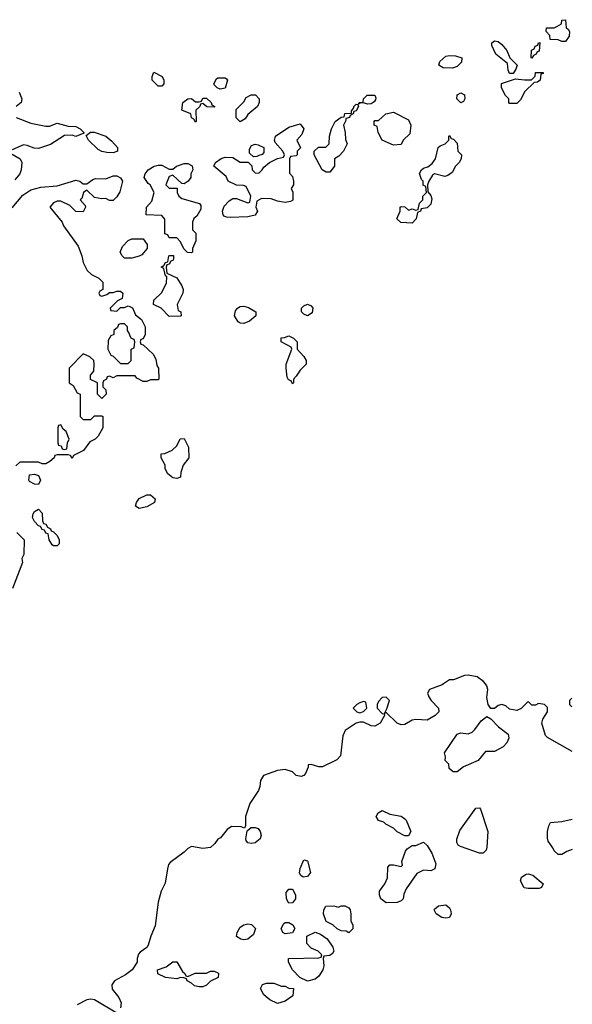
# Model space of a CAD drawing. Header units: inches. Extents: x 2380053 to 2584298, y 380219 to 546618.
# Tile 734 of 788: x 2564930 to 2567886, y 458285 to 463554. Entities that reach past the tile are written whole.
import ezdxf

# ---------------------------------------------------------------- set-up
doc = ezdxf.new("R2010")
doc.units = ezdxf.units.IN
doc.header["$MEASUREMENT"] = 0
doc.layers.add('C5465', color=7, linetype='Continuous')
doc.layers.add('C5466', color=7, linetype='Continuous')

msp = doc.modelspace()

# ---------------------------------------------------------------- linework, layer by layer
at = {"layer": 'C5465', "color": 2, "elevation": 38}
for points in [[(2567197, 460000), (2567190, 459995.3), (2567122, 459970), (2567111, 459950), (2567118.8, 459930), (2567130.8, 459910), (2567171.3, 459870), (2567172, 459850), (2567152, 459830), (2567110, 459806), (2567050, 459809.2), (2567030, 459805.2), (2566990, 459782.7), (2566970, 459781.2), (2566950, 459789.2), (2566890, 459846), (2566882, 459842), (2566894.6, 459865.4), (2566908, 459910), (2566890, 459928), (2566870, 459926), (2566850, 459906), (2566842, 459890), (2566842, 459870), (2566870, 459842), (2566879.6, 459839.6), (2566882, 459830), (2566858.8, 459790), (2566830, 459772.7), (2566810, 459776), (2566770, 459794), (2566750, 459795.3), (2566730, 459788.7), (2566672, 459750), (2566658, 459722), (2566646, 459614), (2566627.1, 459592.9), (2566550, 459555.3), (2566530, 459555.3), (2566490, 459568), (2566474, 459566), (2566474, 459554), (2566459.8, 459520.2), (2566450.9, 459509.1), (2566435.3, 459504.7), (2566410, 459509), (2566389, 459529), (2566350, 459542), (2566310, 459535.3), (2566234, 459510), (2566218, 459482), (2566214.8, 459450), (2566207.3, 459430), (2566160.5, 459359.5), (2566137.3, 459290), (2566138, 459242), (2566132.7, 459227.3), (2566114.6, 459234.6), (2566063.5, 459236.5), (2566039.8, 459220.2), (2566003.6, 459176.4), (2565990, 459168), (2565974.4, 459145.6), (2565950, 459124), (2565910, 459118), (2565850, 459129), (2565830, 459119), (2565810, 459099), (2565735.3, 459044.7), (2565726.8, 459033.2), (2565721, 459010), (2565707.5, 458932.5), (2565686.8, 458890), (2565671.6, 458831.6), (2565655.3, 458704.7), (2565631, 458650), (2565618, 458602), (2565610.8, 458589.2), (2565575.3, 458564.7), (2565566.4, 458553.6), (2565558, 458530), (2565558, 458510), (2565532, 458470), (2565496.8, 458443.2), (2565438, 458410), (2565422.8, 458390), (2565425.2, 458365.2), (2565460.7, 458320.7), (2565473.4, 458293.4), (2565470, 458266)], [(2567885.3, 459638.6), (2567752.9, 459712.9), (2567742.7, 459722.7), (2567724, 459790), (2567728, 459810), (2567754, 459850), (2567753.2, 459873.2), (2567738, 459890), (2567706, 459894), (2567690, 459886), (2567670, 459886), (2567650, 459906), (2567612.7, 459867.3), (2567590, 459858), (2567550, 459864), (2567530, 459882), (2567510, 459888.7), (2567490, 459884), (2567470, 459868.7), (2567450, 459868), (2567437.2, 459890), (2567430, 459926), (2567435.3, 459970), (2567429, 459990), (2567421.4, 460000)], [(2567884.7, 459922.7), (2567872, 459910), (2567872, 459890), (2567884.8, 459877.2)], [(2567886.4, 459113.6), (2567856.9, 459103.1), (2567830, 459086), (2567810, 459086), (2567790, 459106), (2567783.1, 459123.1), (2567758, 459158), (2567753.6, 459173.6), (2567753.2, 459210), (2567760.2, 459239.8), (2567770, 459258), (2567830, 459264), (2567886.2, 459275.7)], [(2565450, 458238), (2565330, 458309.3), (2565310, 458313.2), (2565290, 458309), (2565238, 458282)]]:
    msp.add_lwpolyline(points, dxfattribs=at)
for points in [[(2566770, 459906), (2566750, 459898), (2566734, 459890), (2566714, 459870), (2566734, 459850), (2566750, 459844.7), (2566770, 459852), (2566788, 459870), (2566782, 459902)], [(2567248.4, 459528.4), (2567227.3, 459547.3), (2567226, 459570), (2567206, 459590), (2567208, 459610), (2567202, 459630), (2567270, 459731.3), (2567290, 459738), (2567330, 459732), (2567350, 459742), (2567364.7, 459755.3), (2567398, 459802), (2567430, 459824.7), (2567450, 459812), (2567490.8, 459770), (2567542.8, 459730), (2567546.8, 459710), (2567536.3, 459683.7), (2567517.3, 459662.7), (2567470, 459638), (2567422, 459638), (2567382, 459590), (2567304, 459556), (2567270, 459528.7)], [(2566990, 459186), (2566950, 459208), (2566930, 459228), (2566889.1, 459249.1), (2566879, 459259), (2566850, 459268.7), (2566838, 459290), (2566848, 459310), (2566870, 459322), (2566910, 459302), (2566970, 459291), (2566990, 459278), (2566998, 459270), (2567022, 459210), (2567010, 459186)], [(2567390, 459093.2), (2567288.8, 459128.9), (2567276.4, 459136.4), (2567268, 459150), (2567268.7, 459168.7), (2567284.1, 459215.9), (2567370, 459334.8), (2567390, 459336), (2567396, 459330), (2567434, 459210), (2567430, 459126), (2567426, 459110), (2567410, 459094)], [(2566170, 459145.2), (2566150, 459148.7), (2566141.2, 459161.2), (2566139, 459170), (2566147.3, 459212.7), (2566168.7, 459231.3), (2566190, 459231.3), (2566205.4, 459225.4), (2566216, 459210), (2566221, 459190), (2566216, 459170), (2566190, 459149)], [(2567130, 458999), (2567090, 459002), (2567055.3, 458984.7), (2566996.9, 458903.1), (2566985.4, 458874.6), (2566982, 458850), (2566970, 458838), (2566950, 458829), (2566890, 458828.7), (2566862, 458850), (2566855.3, 458870), (2566855.3, 458890), (2566884, 458930), (2566898.6, 458961.4), (2566900.4, 459019.6), (2566910, 459031.3), (2566930, 459031.3), (2566970, 459022), (2566978, 459030), (2566975.3, 459050), (2566994.6, 459105.4), (2567003.1, 459116.9), (2567030, 459134), (2567050, 459134), (2567090, 459152), (2567110, 459134), (2567134.4, 459094.4), (2567156.9, 459036.9), (2567151, 459010)], [(2566446, 458966), (2566433.6, 458973.6), (2566426.6, 458986.6), (2566430, 459012), (2566450, 459058), (2566470, 459052), (2566486, 458990), (2566470, 458969.2)], [(2567650, 458904), (2567629.1, 458909.1), (2567610, 458946), (2567614.6, 458965.4), (2567639, 458981), (2567650, 458982.8), (2567675.9, 458975.9), (2567731, 458930), (2567722, 458910), (2567710, 458904)], [(2566370, 458826), (2566358, 458850), (2566356.4, 458883.6), (2566370, 458902), (2566390, 458902), (2566404.7, 458870), (2566404.7, 458850), (2566390, 458828)], [(2566690, 458668), (2566676.4, 458676.4), (2566650, 458678), (2566628.4, 458688.4), (2566606, 458710), (2566569, 458729), (2566555.3, 458770), (2566558, 458790), (2566568, 458810), (2566610, 458811.3), (2566635.3, 458804.7), (2566650, 458812), (2566670, 458812), (2566690, 458802), (2566698, 458790), (2566702, 458770), (2566702, 458730), (2566712, 458710), (2566711.6, 458688.4)], [(2567210, 458745.2), (2567189.3, 458749.3), (2567158, 458770), (2567148, 458790), (2567150, 458794), (2567170, 458812), (2567210, 458818), (2567230, 458802), (2567234.8, 458790), (2567238.8, 458770), (2567230, 458749)], [(2566350, 458662), (2566338, 458670), (2566328.7, 458690), (2566343.1, 458716.9), (2566350, 458722), (2566370, 458722), (2566392, 458710), (2566402, 458690), (2566390, 458668)], [(2566130, 458629.2), (2566113.6, 458633.6), (2566090, 458648), (2566094, 458670), (2566110, 458698), (2566129.3, 458710.7), (2566150, 458716), (2566170, 458711.3), (2566191.3, 458690), (2566181, 458659), (2566150, 458634)], [(2566470, 458408), (2566428.7, 458428.7), (2566388.8, 458468.9), (2566368, 458510), (2566368, 458530), (2566530, 458534), (2566542, 458538), (2566546, 458550), (2566526, 458570), (2566490, 458586), (2566466, 458610), (2566466, 458650), (2566510, 458671.3), (2566539.8, 458659.8), (2566574.8, 458634.8), (2566604.7, 458590), (2566611.3, 458570), (2566603.6, 458556.4), (2566590, 458546), (2566558, 458542), (2566554, 458530), (2566558, 458490), (2566551.3, 458470), (2566530, 458435.3), (2566510, 458419)], [(2565830, 458434), (2565868.8, 458451.1), (2565930, 458452), (2565950, 458462), (2565970, 458462), (2565990, 458454), (2565994, 458450), (2565991.2, 458428.9), (2565951.6, 458408.4), (2565930, 458388), (2565910, 458378), (2565890, 458378), (2565864.7, 458384.7), (2565850, 458398), (2565826, 458410), (2565822, 458422), (2565807.3, 458427.3), (2565790, 458428), (2565770, 458422), (2565710, 458428.7), (2565668.8, 458448.9), (2565668, 458470), (2565713.6, 458486.4), (2565750, 458512), (2565770, 458512), (2565801, 458461), (2565814, 458450), (2565818, 458438)], [(2566330, 458382), (2566350, 458382), (2566370, 458372), (2566394, 458370), (2566392, 458330), (2566350, 458302), (2566310, 458289), (2566269.1, 458309.1), (2566236.4, 458336.4), (2566218, 458370), (2566228.8, 458391.1), (2566250, 458398), (2566290, 458398)]]:
    msp.add_lwpolyline(points, close=True, dxfattribs=at)
at = {"layer": 'C5466', "color": 2, "elevation": 34}
for points in [[(2567830, 463438), (2567810, 463446), (2567767.3, 463447.3), (2567766, 463470), (2567746, 463490), (2567748, 463510), (2567790, 463511.3), (2567803.1, 463516.9), (2567828, 463532), (2567830, 463552), (2567850, 463554), (2567854, 463510), (2567863.6, 463503.6), (2567871.3, 463490), (2567870, 463466), (2567850, 463438)], [(2567550, 463266), (2567543.1, 463283.1), (2567539, 463319), (2567478, 463370), (2567456.4, 463416.4), (2567455.3, 463430), (2567470, 463441), (2567490, 463438), (2567510, 463422), (2567536, 463390), (2567552, 463350), (2567591, 463311), (2567584.7, 463290), (2567570, 463266)], [(2567670, 463348), (2567666, 463350), (2567668.4, 463391.6), (2567682, 463398), (2567687.3, 463412.7), (2567702, 463418), (2567706, 463430), (2567712, 463432), (2567710, 463386), (2567698, 463382), (2567694, 463370), (2567678, 463362)], [(2567244.9, 463295.1), (2567196.2, 463296.2), (2567172.7, 463310), (2567177.6, 463330), (2567210, 463358.7), (2567230, 463363.1), (2567261.4, 463361.4), (2567296, 463350), (2567294, 463326), (2567270, 463304)], [(2565670, 463198), (2565638, 463230), (2565638, 463250), (2565647.3, 463272.7), (2565692, 463250), (2565702, 463230), (2565702, 463210), (2565690, 463198)], [(2567550, 463106), (2567546, 463110), (2567546, 463130), (2567528.4, 463148.4), (2567508, 463190), (2567507.3, 463212.7), (2567582, 463238), (2567630, 463231.3), (2567668, 463232), (2567688, 463252), (2567690, 463272), (2567731.2, 463271.1), (2567730, 463266), (2567718, 463262), (2567714, 463230), (2567699.6, 463220.4), (2567682, 463218), (2567632, 463170), (2567610, 463126), (2567590, 463106)], [(2566003.1, 463183.1), (2565986, 463190), (2565970, 463206), (2565968.4, 463211.6), (2565983.1, 463236.9), (2565990, 463242), (2566030, 463242), (2566036.9, 463236.9), (2566042, 463230), (2566030, 463188)], [(2566110, 463008), (2566088.4, 463028.4), (2566087.3, 463072.7), (2566130, 463114), (2566142, 463138), (2566168.4, 463151.6), (2566191.3, 463151.3), (2566211.3, 463130), (2566212, 463110), (2566202, 463090), (2566150, 463046), (2566136.9, 463023.1)], [(2566790, 463101.2), (2566770, 463108.7), (2566752, 463108), (2566742, 463102), (2566746, 463110), (2566768, 463112), (2566769, 463130), (2566789.6, 463150.4), (2566830.7, 463150.7), (2566836, 463136), (2566834.4, 463125.6), (2566826.4, 463113.6), (2566810, 463104)], [(2567290, 463108.7), (2567269, 463130), (2567270, 463152), (2567290, 463162), (2567310, 463152), (2567312, 463130), (2567303.6, 463116.4)], [(2565970, 463086), (2565931.6, 463088.4), (2565910, 463106), (2565898, 463102), (2565894, 463090), (2565872, 463070), (2565874, 463010), (2565870, 463006), (2565862, 463022), (2565848.4, 463028.4), (2565846, 463050), (2565798, 463070), (2565802, 463110), (2565830, 463131.3), (2565850, 463132), (2565870, 463114), (2565890, 463114), (2565902, 463118), (2565910, 463134), (2565930, 463134), (2565954, 463110), (2565958, 463098), (2565974, 463090)], [(2566570, 462738), (2566548.7, 462750), (2566506, 462830), (2566506, 462850), (2566528.4, 462871.6), (2566567.3, 462872.7), (2566586, 462890), (2566588, 462930), (2566598, 462970), (2566618, 463010), (2566650, 463032), (2566666, 463034), (2566670, 463051.3), (2566706, 463054), (2566706, 463066), (2566718, 463082), (2566718, 463090), (2566730, 463102), (2566739.6, 463099.6), (2566742, 463090), (2566730, 463066), (2566718, 463062), (2566714, 463050), (2566698, 463042), (2566694, 463030), (2566674, 463026), (2566674, 463014), (2566662, 462990), (2566672, 462950), (2566672.7, 462912.7), (2566682, 462890), (2566662, 462850), (2566636.9, 462823.1), (2566614, 462810), (2566614, 462770), (2566590, 462738)], [(2566930, 462882), (2566868.8, 462908.9), (2566848, 462950), (2566842, 462982), (2566826, 462990), (2566826, 463010), (2566830, 463014), (2566850, 463014), (2566889.5, 463050.5), (2566930, 463058.8), (2567010, 463018), (2567022.8, 462990), (2567016.8, 462943.2), (2566982, 462910), (2566970, 462886)], [(2566350, 462575.3), (2566310, 462582), (2566274.6, 462594.6), (2566223.6, 462596.4), (2566198, 462582), (2566194, 462550), (2566202, 462530), (2566190, 462508.7), (2566150, 462499), (2566055.3, 462495.3), (2566036.4, 462496.4), (2566023.1, 462503.1), (2566018, 462510), (2566015.3, 462530), (2566024.7, 462555.3), (2566050, 462584.7), (2566070, 462598), (2566090, 462598), (2566150, 462574), (2566162, 462578), (2566166, 462610), (2566142, 462662), (2566127.3, 462667.3), (2566090, 462668), (2566046, 462690), (2566034.6, 462714.6), (2565968.7, 462770), (2565977.2, 462790), (2566008.1, 462811.9), (2566030, 462817.6), (2566070, 462816.3), (2566110, 462791), (2566152, 462792), (2566171.6, 462771.6), (2566174, 462750), (2566190, 462734), (2566210, 462732), (2566228, 462750), (2566235.3, 462764.7), (2566266, 462790), (2566308.4, 462811.6), (2566342, 462818), (2566346, 462830), (2566338, 462850), (2566296.5, 462896.5), (2566292.7, 462910), (2566299, 462930), (2566370, 462979.3), (2566430, 462997.3), (2566450.7, 462970), (2566439.9, 462940.1), (2566412, 462910), (2566431.6, 462868.4), (2566414, 462850), (2566414, 462830), (2566410, 462826), (2566378, 462822), (2566374, 462810), (2566372.7, 462732.7), (2566390, 462714), (2566394, 462690), (2566394, 462670), (2566382, 462650), (2566391.3, 462631.3), (2566390.9, 462589.1), (2566378.8, 462581.2)], [(2565430, 462842), (2565396.9, 462843.1), (2565370, 462848.7), (2565350, 462859), (2565298, 462910), (2565286, 462934), (2565308.4, 462951.6), (2565328.4, 462951.6), (2565390.7, 462930.7), (2565423.6, 462903.6), (2565454, 462870), (2565454, 462850), (2565450, 462848)], [(2566180.2, 462820.2), (2566159, 462839), (2566158.6, 462861.4), (2566170, 462881), (2566190, 462887.7), (2566205.2, 462885.2), (2566236, 462870), (2566236, 462844), (2566226.8, 462833.2), (2566210, 462828), (2566198.8, 462821.2)], [(2567204.7, 462715.3), (2567150, 462728.7), (2567138, 462722), (2567118, 462690), (2567112, 462670), (2567112.7, 462632.7), (2567130, 462614), (2567135.3, 462595.3), (2567130, 462566), (2567110, 462548), (2567078, 462542), (2567074, 462530), (2567058, 462522), (2567051.6, 462488.4), (2567030, 462466), (2566968.7, 462468.7), (2566948, 462488), (2566966, 462530), (2566966, 462550), (2566970, 462554), (2566990, 462552), (2567010, 462534), (2567030, 462542), (2567050, 462534), (2567062, 462538), (2567068.4, 462571.6), (2567086, 462590), (2567086, 462610), (2567106, 462630), (2567102, 462662), (2567088, 462668), (2567088, 462690), (2567079, 462699), (2567069.4, 462730.6), (2567079, 462750), (2567090, 462758.8), (2567113.6, 462766.4), (2567136, 462784), (2567154, 462810), (2567168.7, 462870), (2567180.2, 462879.8), (2567206, 462890), (2567226, 462910), (2567226, 462930), (2567230, 462934), (2567238, 462918), (2567250, 462914), (2567270, 462894), (2567274, 462850), (2567294, 462830), (2567292, 462810), (2567282, 462790), (2567262, 462770), (2567243.6, 462736.4), (2567219.8, 462720.2)], [(2565810, 462675.3), (2565798, 462678), (2565750, 462722), (2565730, 462715.3), (2565712, 462670), (2565730, 462652), (2565772.7, 462652.7), (2565772, 462630), (2565782, 462610), (2565796.9, 462596.9), (2565891.2, 462571.1), (2565899.6, 462559.6), (2565899.6, 462540.4), (2565878, 462502), (2565862, 462490), (2565854, 462470), (2565854, 462430), (2565871.6, 462411.6), (2565872, 462370), (2565854, 462330), (2565854, 462310), (2565850, 462306), (2565827.3, 462307.3), (2565807.3, 462327.3), (2565790, 462366), (2565770, 462386), (2565730, 462386), (2565722, 462402), (2565707.3, 462407.3), (2565707.3, 462487.3), (2565690, 462506), (2565606, 462510), (2565608, 462550), (2565636.4, 462583.6), (2565648.7, 462630), (2565628.7, 462670), (2565618, 462678), (2565595.3, 462710), (2565602, 462730), (2565617.2, 462750), (2565649.5, 462770.5), (2565670, 462776.3), (2565690, 462775.5), (2565730, 462754.8), (2565750, 462754.8), (2565769.6, 462770.4), (2565810, 462784.4), (2565830, 462784.9), (2565852.8, 462772.8), (2565856.3, 462750), (2565845.5, 462730), (2565846, 462710), (2565830.9, 462689.1)], [(2565490, 462278), (2565478, 462290), (2565468, 462310), (2565480.2, 462339.8), (2565510, 462372), (2565530, 462382), (2565590, 462382), (2565611.6, 462351.6), (2565612, 462330), (2565583.6, 462296.4), (2565570, 462288.7), (2565530, 462278)], [(2565730, 461966), (2565686, 462010), (2565646, 462030), (2565647.3, 462052.7), (2565690, 462094), (2565714.6, 462145.4), (2565718, 462178), (2565708.4, 462188.4), (2565702, 462222), (2565686, 462230), (2565702, 462238), (2565710, 462254), (2565722, 462258), (2565728, 462290), (2565732.7, 462292.7), (2565752.7, 462292.7), (2565752.7, 462272.7), (2565750, 462266), (2565738, 462262), (2565730, 462246), (2565718, 462242), (2565714, 462230), (2565718, 462198), (2565770, 462172), (2565798, 462130), (2565804.7, 462110), (2565802, 462090), (2565772, 462030), (2565778, 461998), (2565792, 461990), (2565794, 461970), (2565790, 461968)], [(2566130, 461928.7), (2566109.2, 461929.2), (2566098, 461938), (2566079, 461970), (2566083.7, 461996.3), (2566095.3, 462010), (2566110, 462018.8), (2566130, 462021), (2566154.4, 462014.4), (2566194, 461990), (2566194, 461970), (2566159.8, 461940.2)], [(2566470, 461969), (2566450, 461978), (2566438, 461990), (2566438, 462010), (2566450, 462022), (2566470, 462031), (2566490, 462022), (2566498, 462010), (2566495.3, 461984.7)], [(2565490, 461926), (2565470, 461926), (2565458, 461922), (2565452.7, 461907.3), (2565434, 461890), (2565434, 461870), (2565418, 461862), (2565403.6, 461836.4), (2565402, 461790), (2565418, 461758), (2565430, 461754), (2565470, 461714), (2565510, 461714), (2565526, 461730), (2565526, 461790), (2565542, 461798), (2565546, 461830), (2565542, 461842), (2565527.3, 461847.3), (2565520.4, 461860.4), (2565516.4, 461876.4), (2565506, 461890), (2565506, 461910)], [(2566390, 461606), (2566382, 461622), (2566367.3, 461627.3), (2566360.4, 461640.4), (2566355.3, 461690), (2566355.3, 461710), (2566386, 461790), (2566382, 461802), (2566328, 461830), (2566328.8, 461851.1), (2566347.3, 461852.7), (2566370, 461862), (2566394, 461850), (2566414, 461830), (2566414, 461790), (2566451, 461751), (2566462, 461730), (2566462, 461710), (2566430, 461678), (2566410, 461646), (2566394, 461630), (2566394, 461610)], [(2565150, 461386), (2565138, 461382), (2565134, 461370), (2565134, 461290), (2565138, 461278), (2565152.7, 461272.7), (2565158, 461258), (2565170, 461254), (2565182, 461258), (2565186, 461290), (2565195.3, 461310), (2565178, 461350), (2565162, 461362)], [(2565770, 461098), (2565750, 461102), (2565723.1, 461123.1), (2565708, 461150), (2565708, 461170), (2565686, 461210), (2565686, 461230), (2565707.3, 461232.7), (2565746, 461250), (2565770, 461274), (2565788.8, 461311.1), (2565810, 461312), (2565832.7, 461267.3), (2565834, 461210), (2565804.7, 461170), (2565791.3, 461130), (2565790, 461106)], [(2565030, 461066), (2565010, 461068), (2564983.1, 461083.1), (2564978, 461090), (2564982, 461118), (2565010, 461122), (2565030, 461114), (2565042, 461090)], [(2565570, 460938), (2565548.7, 460950), (2565555.3, 460970), (2565570, 460991.3), (2565610, 461012), (2565630, 461012), (2565654, 460990), (2565652, 460970), (2565610, 460948)], [(2565110, 460738), (2565103.1, 460743.1), (2565088, 460770), (2565082, 460802), (2565070, 460806), (2565062, 460822), (2565050, 460826), (2565042, 460842), (2565030, 460846), (2565008.4, 460868.4), (2564998, 460890), (2565002, 460910), (2565010, 460922), (2565030, 460934), (2565050, 460914), (2565052.7, 460872.7), (2565058, 460858), (2565070, 460854), (2565078, 460838), (2565094, 460830), (2565098, 460818), (2565110, 460814), (2565130, 460794), (2565142, 460770), (2565142, 460750), (2565130, 460738)]]:
    msp.add_lwpolyline(points, close=True, dxfattribs=at)
at = {"layer": 'C5466', "color": 2}
for points, elevation in [([(2564926.4, 463166.4), (2564941, 463130), (2564938, 463110), (2564910.9, 463089.1)], 34), ([(2564911.2, 463031.1), (2564990, 463001), (2565070, 462984.7), (2565090, 462984.7), (2565130, 463001), (2565190, 462984.7), (2565230, 462982), (2565254, 462970), (2565274, 462950), (2565274, 462946), (2565230, 462928.7), (2565210, 462935.3), (2565170, 462934), (2565094.4, 462885.6), (2565030, 462865.2), (2565006.6, 462866.6), (2564970, 462881.2), (2564950, 462884), (2564890, 462858)], 34), ([(2564890, 462834), (2564932, 462810), (2564941, 462790), (2564937.3, 462750), (2564930, 462728.7), (2564903.5, 462696.5)], 34), ([(2564890, 462547.7), (2564945.9, 462614.1), (2564990, 462643.6), (2565042.2, 462657.8), (2565130, 462665.5), (2565230, 462694.4), (2565251.3, 462690), (2565270, 462676), (2565290, 462676), (2565321.4, 462698.6), (2565336.3, 462703.7), (2565390, 462702.4), (2565430, 462718.9), (2565450, 462717.6), (2565468.6, 462708.5), (2565480.5, 462690), (2565466.4, 462633.6), (2565450, 462606), (2565430, 462586), (2565410, 462586), (2565390, 462598), (2565370, 462595.3), (2565330, 462602), (2565290, 462642), (2565272, 462630), (2565262, 462598), (2565254, 462590), (2565279.6, 462559.6), (2565282, 462550), (2565270, 462526), (2565230, 462528), (2565199, 462559), (2565150, 462582), (2565130, 462582), (2565110, 462573.2), (2565091.3, 462550), (2565158, 462470), (2565164.7, 462450), (2565242, 462342), (2565262, 462290), (2565270, 462254), (2565291.6, 462211.6), (2565314, 462190), (2565354, 462170), (2565374, 462150), (2565374, 462110), (2565358, 462102), (2565354, 462090), (2565358, 462078), (2565370, 462074), (2565396.4, 462083.6), (2565410, 462094), (2565430, 462094), (2565450, 462102), (2565470, 462102), (2565482, 462090), (2565478, 462062), (2565454, 462050), (2565414, 462010), (2565418, 461998), (2565450, 461994), (2565470, 462014), (2565490, 462014), (2565510, 462022), (2565519.6, 462019.6), (2565532.7, 462012.7), (2565550, 461974), (2565582, 461950), (2565602, 461910), (2565602, 461870), (2565590, 461846), (2565578, 461842), (2565574, 461830), (2565578, 461818), (2565590, 461814), (2565643.6, 461763.6), (2565658, 461738), (2565663.6, 461703.6), (2565672, 461690), (2565674, 461630), (2565670, 461626), (2565630, 461626), (2565610, 461618), (2565590, 461618), (2565556.4, 461636.4), (2565547.3, 461647.3), (2565450, 461648), (2565430, 461638), (2565410, 461646), (2565398, 461642), (2565394, 461630), (2565378, 461622), (2565374, 461610), (2565374, 461590), (2565390, 461574), (2565392, 461550), (2565370, 461526), (2565346, 461550), (2565346, 461610), (2565308.4, 461628.4), (2565308.4, 461651.6), (2565327.3, 461672.7), (2565328, 461710), (2565326, 461730), (2565306, 461750), (2565270, 461766), (2565194, 461690), (2565194, 461610), (2565216.9, 461596.9), (2565238, 461558), (2565254, 461550), (2565254, 461430), (2565270, 461414), (2565310, 461414), (2565330, 461434), (2565370, 461434), (2565374, 461430), (2565374, 461370), (2565350, 461326), (2565334, 461310), (2565305.4, 461294.6), (2565271.2, 461248.9), (2565218, 461222), (2565210, 461206), (2565202, 461222), (2565190, 461226), (2565130, 461226), (2565118, 461222), (2565114, 461210), (2565091.2, 461188.9), (2565070, 461178), (2565050, 461178), (2565030, 461186), (2564930, 461186), (2564910, 461166)], 34), ([(2564914, 460810), (2564954, 460770), (2564952.7, 460692.7), (2564942, 460670), (2564944.7, 460650), (2564891.3, 460510)], 34), ([(2567421.4, 460000), (2567412.1, 460012.1), (2567377, 460037), (2567330, 460046), (2567310, 460045.2), (2567250, 460022), (2567230, 460022), (2567197, 460000)], 38)]:
    msp.add_lwpolyline(points, dxfattribs=dict(at, elevation=elevation))

doc.saveas('drawing.dxf')
